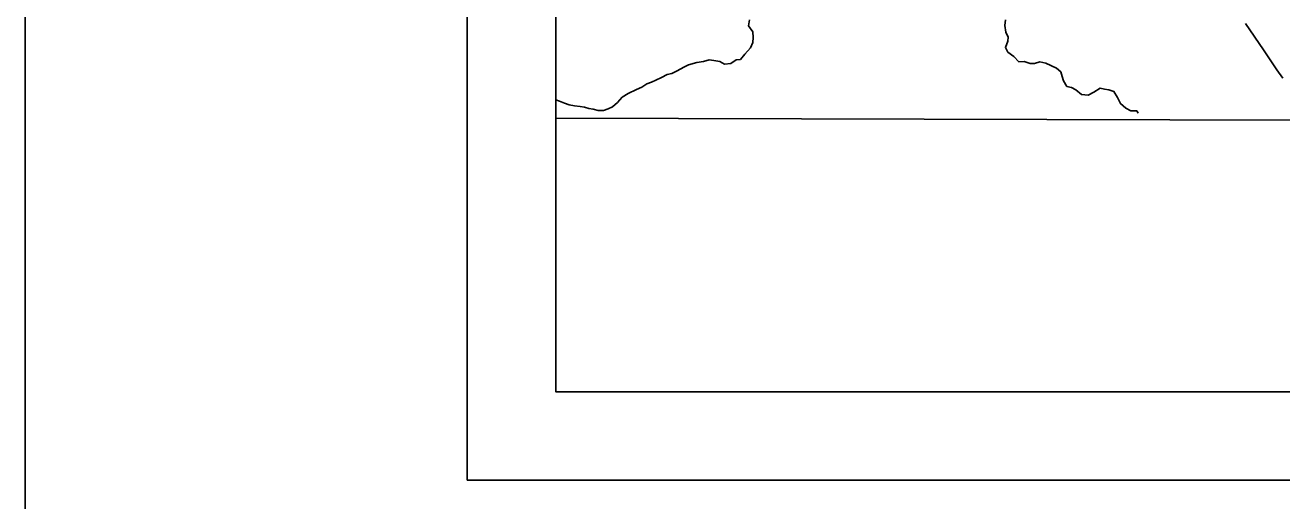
# Model space of a CAD drawing. Extents: x 0 to 34, y 0 to 22.
# Drawn here: x 2 to 3.421, y 13.977 to 14.514 of the extents above; entities that cross this region are included whole.
import ezdxf

# ---------------------------------------------------------------- set-up
doc = ezdxf.new("R2010")
doc.units = 0
for name, color, linetype in [('GM_X_Adjacent_County', 7, 'Continuous'), ('GM_X_County', 7, 'Continuous'), ('GM_X_Minor_River', 7, 'Continuous'), ('GM_X_State_Route', 7, 'Continuous'), ('GM_X_Township', 7, 'Continuous'), ('SH_Border', 7, 'Continuous'), ('SH_Data', 7, 'Continuous')]:
    doc.layers.add(name, color=color, linetype=linetype)

msp = doc.modelspace()

# ---------------------------------------------------------------- linework, layer by layer
at = {"layer": 'GM_X_Adjacent_County'}
for points in [[(2.6, 14.4092), (2.6, 14.1), (7.4528, 14.1)], [(7.4528, 14.1), (7.4528, 14.1506), (7.4546, 14.4002), (7.1373, 14.3989), (6.9514, 14.3995), (6.8377, 14.3991), (6.1406, 14.4001), (5.9463, 14.4004), (5.5237, 14.401), (5.4411, 14.4012), (5.0666, 14.4017), (5.0404, 14.4018), (4.4381, 14.4027), (3.8654, 14.4035), (3.7121, 14.4056), (3.6695, 14.4059), (3.645, 14.4053), (3.6222, 14.4055), (3.561, 14.406), (3.4724, 14.4067), (3.4331, 14.407), (2.6, 14.4092)]]:
    msp.add_lwpolyline(points, dxfattribs=at)
at = {"layer": 'GM_X_County'}
for points in [[(9.4, 14.3965), (9.4, 20.9), (2.6, 20.9), (2.6, 14.4092)], [(2.6, 14.4092), (3.4331, 14.407), (3.4724, 14.4067), (3.561, 14.406), (3.6222, 14.4055), (3.645, 14.4053), (3.6695, 14.4059), (3.7121, 14.4056), (3.8654, 14.4035), (4.4381, 14.4027)]]:
    msp.add_lwpolyline(points, dxfattribs=at)
at = {"layer": 'GM_X_Minor_River'}
for points in [[(2.823, 14.507), (2.818, 14.5135), (2.8192, 14.5202)], [(3.1088, 14.5205), (3.1078, 14.5139), (3.109, 14.5063), (3.1116, 14.5009), (3.1114, 14.4962), (3.1086, 14.4892), (3.1114, 14.484), (3.118, 14.479), (3.1238, 14.4731), (3.1297, 14.4734), (3.1367, 14.4709), (3.1415, 14.471), (3.1474, 14.4729), (3.1542, 14.4713), (3.1663, 14.4658), (3.1712, 14.4616), (3.1728, 14.4563), (3.1741, 14.4515), (3.1782, 14.4452), (3.1835, 14.4438), (3.1884, 14.4411), (3.1948, 14.4359), (3.2022, 14.4351), (3.2087, 14.4386), (3.2158, 14.4431), (3.2207, 14.4419), (3.2254, 14.4413), (3.2313, 14.4394), (3.2354, 14.4325), (3.2387, 14.4258), (3.2446, 14.4205), (3.2506, 14.4174), (3.2571, 14.4177), (3.2586, 14.4148)], [(2.6, 14.43), (2.6044, 14.4284), (2.6098, 14.4263), (2.6153, 14.4245), (2.6212, 14.4233), (2.6276, 14.4223), (2.6326, 14.4217), (2.6375, 14.4203), (2.6424, 14.4193), (2.6481, 14.4181), (2.6542, 14.4178), (2.6593, 14.4199), (2.6641, 14.4221), (2.6698, 14.427), (2.6752, 14.433), (2.6819, 14.4373), (2.6914, 14.4416), (2.6973, 14.4443), (2.7032, 14.4479), (2.7082, 14.4499), (2.7133, 14.4523), (2.7196, 14.4553), (2.7261, 14.4587), (2.7313, 14.4599), (2.7374, 14.4629), (2.7448, 14.4668), (2.7501, 14.4694), (2.7597, 14.472), (2.7671, 14.4733), (2.7735, 14.4751), (2.7787, 14.4745), (2.7855, 14.4733), (2.7908, 14.4702), (2.7982, 14.471), (2.8041, 14.4753), (2.809, 14.4755), (2.8139, 14.4817), (2.8204, 14.4887), (2.8229, 14.4949), (2.8235, 14.5006), (2.823, 14.507)]]:
    msp.add_lwpolyline(points, dxfattribs=at)
at = {"layer": 'GM_X_State_Route'}
msp.add_lwpolyline([(3.4223, 14.4543), (3.4156, 14.464), (3.4004, 14.4864), (3.3801, 14.5162)], dxfattribs=at)
at = {"layer": 'GM_X_Township'}
msp.add_line((2.6, 17.4175), (2.6, 14.4092), dxfattribs=at)
msp.add_lwpolyline([(2.6, 14.4092), (3.4331, 14.407), (3.4724, 14.4067), (3.561, 14.406), (3.6222, 14.4055), (3.645, 14.4053), (3.6695, 14.4059), (3.7121, 14.4056), (3.8654, 14.4035), (4.4381, 14.4027)], dxfattribs=at)
at = {"layer": 'SH_Border'}
msp.add_lwpolyline([(2, 21.5), (33.5, 21.5), (33.5, 0.5), (2, 0.5)], close=True, dxfattribs=at)
at = {"layer": 'SH_Data'}
for p, q in [((2.5, 21), (2.5, 14)), ((2.6, 20.9), (2.6, 14.1)), ((2.6, 14.1), (9.4, 14.1)), ((2.5, 14), (9.5, 14))]:
    msp.add_line(p, q, dxfattribs=at)

doc.saveas('drawing.dxf')
